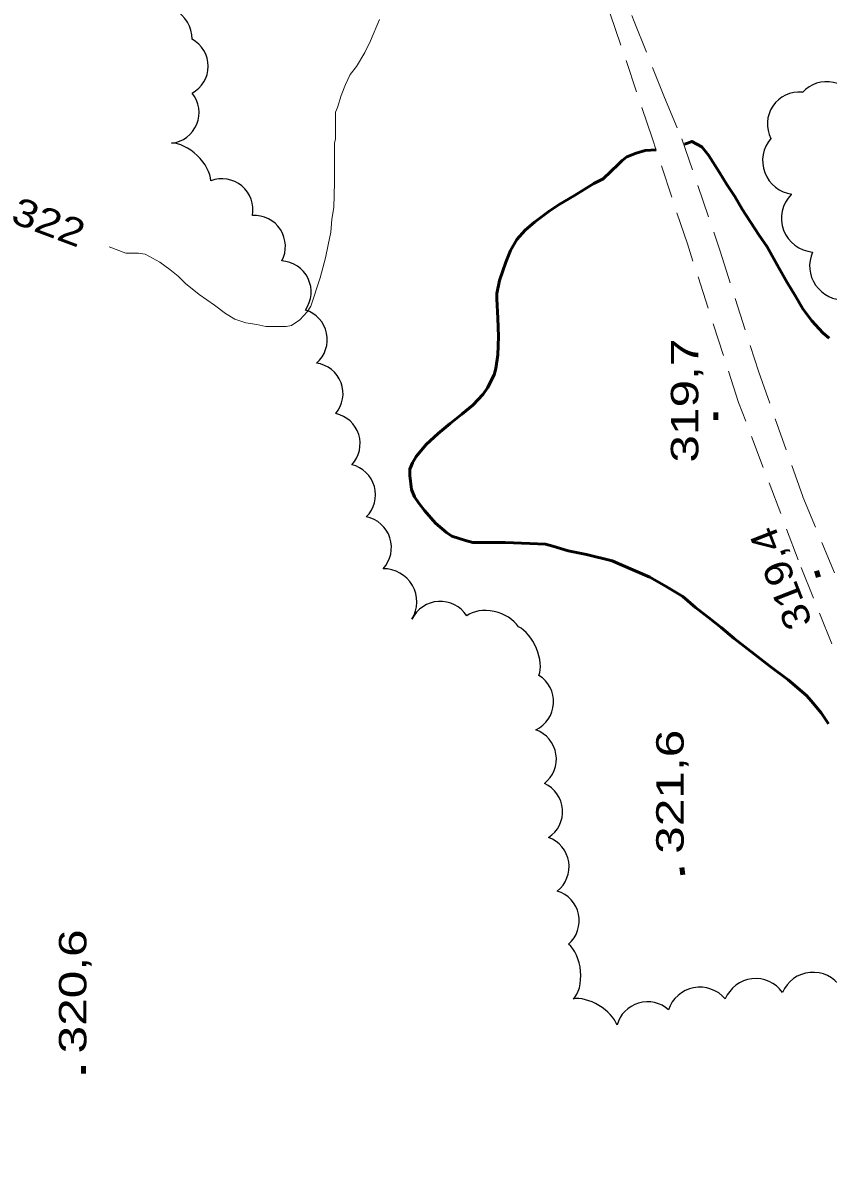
# Model space of a CAD drawing. Extents: x 240591 to 242335, y 5323482 to 5326937.
# Drawn here: x 241626.7 to 241714.6, y 5325654.5 to 5325779.2 of the extents above; entities that cross this region are included whole.
import ezdxf
from ezdxf.enums import TextEntityAlignment as Align

# ---------------------------------------------------------------- set-up
doc = ezdxf.new("R2010")
doc.units = 0
doc.header["$LTSCALE"] = 1.2
doc.linetypes.add('LONG_DASHED', pattern=[7.5, 6, -1.5])
doc.linetypes.add('MEDIUM_DASHED', pattern=[4.5, 3, -1.5])
for name, color, linetype, lineweight in [('1', 7, 'Continuous', 53), ('19', 7, 'Continuous', 13), ('2', 7, 'Continuous', 13), ('3', 7, 'Continuous', 140), ('44', 7, 'Continuous', 25)]:
    doc.layers.add(name, color=color, linetype=linetype, lineweight=lineweight)

msp = doc.modelspace()

# ---------------------------------------------------------------- linework, layer by layer
at = {"layer": '1'}
for points in [[(241714.7, 5325744.8), (241714, 5325745.4), (241712.8, 5325746.7), (241711.8, 5325748), (241711, 5325749.4), (241710.1, 5325750.9), (241709.2, 5325752.5), (241707.9, 5325754.8), (241707, 5325756.1), (241705.2, 5325758.9), (241704.4, 5325760.3), (241703.5, 5325761.6), (241702.7, 5325762.9), (241701.5, 5325764.8), (241700.8, 5325765.7), (241699.7, 5325766.3), (241699.2, 5325766.1), (241698.9, 5325766)], [(241695.8, 5325765.4), (241694.6, 5325765.3), (241693.6, 5325765), (241692.6, 5325764.6), (241692.1, 5325764.2), (241691.7, 5325763.8), (241690, 5325762.2), (241689, 5325761.7), (241686.9, 5325760.4), (241685.2, 5325759.4), (241684.1, 5325758.7), (241682.5, 5325757.5), (241681.5, 5325756.6), (241680.6, 5325755.6), (241679.9, 5325754.4), (241679.4, 5325753.1), (241678.7, 5325751.1), (241678.4, 5325749.7), (241678.4, 5325749.1), (241678.5, 5325747), (241678.6, 5325745), (241678.5, 5325743), (241678.3, 5325741.5), (241678.1, 5325740.8), (241677.4, 5325739.4), (241676.9, 5325738.7), (241675.8, 5325737.5), (241674.6, 5325736.5), (241673.3, 5325735.5), (241672, 5325734.4), (241670.7, 5325733.2), (241669.6, 5325731.9), (241669.2, 5325731.2), (241668.9, 5325730.5), (241668.9, 5325729.8), (241669.1, 5325728.3), (241669.4, 5325727.5), (241669.9, 5325726.8), (241670.5, 5325726), (241671.7, 5325724.6)], [(241671.7, 5325724.6), (241672.9, 5325723.6), (241673.5, 5325723.2), (241675, 5325722.7), (241675.8, 5325722.5), (241677.6, 5325722.5), (241679.3, 5325722.5), (241682, 5325722.4), (241683.7, 5325722.3), (241684.5, 5325722.1), (241686.2, 5325721.6), (241688.2, 5325721.2), (241691, 5325720.5), (241691.9, 5325720.1), (241693.5, 5325719.4), (241695.1, 5325718.7), (241696.9, 5325717.7), (241698.7, 5325716.6), (241700.1, 5325715.4), (241701.5, 5325714.3), (241702.9, 5325713.2), (241704.3, 5325712), (241706.9, 5325710), (241708.2, 5325709), (241710.2, 5325707.5), (241712.2, 5325705.8), (241712.7, 5325705.2), (241713.8, 5325703.9), (241714.6, 5325702.7)]]:
    msp.add_lwpolyline(points, dxfattribs=at)
at = {"layer": '19', "linetype": 'MEDIUM_DASHED'}
for points in [[(241695.4, 5325766.6), (241689.8, 5325783.1), (241685.7, 5325793.7), (241683.4, 5325801.9), (241681.7, 5325814.3), (241680.3, 5325830.1), (241676.8, 5325847.6), (241672.8, 5325866.2), (241669, 5325885.7), (241665.9, 5325900.8), (241662.7, 5325918.5), (241661.5, 5325935.1), (241659.9, 5325951.9), (241658.8, 5325968), (241656.9, 5325986.2), (241654.9, 5326006.1), (241652.6, 5326024.1), (241650, 5326039.6), (241647, 5326053.6), (241643.4, 5326064.5), (241638.5, 5326075.3), (241632.4, 5326086.8), (241627, 5326097.8)], [(241663.5, 5325933.4), (241664.5, 5325919.3), (241667, 5325904.5), (241670.7, 5325887.5), (241673.7, 5325872), (241677.1, 5325855), (241680.5, 5325839.4), (241682.5, 5325824.8), (241683.8, 5325812.5), (241685.4, 5325800), (241689.2, 5325790.1), (241693.4, 5325779.4), (241696.7, 5325771.1), (241698.6, 5325766.6)], [(241740, 5325654.5), (241735, 5325662.5), (241730.5, 5325671.8), (241725.3, 5325684.9), (241719, 5325701.4), (241711.3, 5325720.6), (241704.8, 5325737.8), (241699.2, 5325755.1), (241695.4, 5325766.6)], [(241698.6, 5325766.6), (241702.8, 5325754.3), (241707, 5325741.1), (241711.8, 5325727.5), (241716.9, 5325715.2), (241722.2, 5325703.3), (241727.1, 5325690.8), (241730.8, 5325680.7), (241734.4, 5325673.4), (241737.8, 5325670.1), (241741.5, 5325671), (241745.5, 5325671.6)]]:
    msp.add_lwpolyline(points, dxfattribs=at)
at = {"layer": '2', "linetype": 'LONG_DASHED'}
msp.add_line((241637.9, 5325754.1), (241636.1, 5325754.8), dxfattribs=at)
at = {"layer": '2'}
for points in [[(241660.8, 5325766.6), (241660.8, 5325769.5), (241661, 5325770), (241661.4, 5325771.3), (241661.9, 5325772.5), (241662.4, 5325773.6), (241663.1, 5325774.5), (241664, 5325776), (241664.6, 5325777.3), (241665.6, 5325779.6)], [(241660.8, 5325766.6), (241660.7, 5325766.1), (241660.7, 5325764.4), (241660.7, 5325761.8), (241660.6, 5325759.1), (241660.4, 5325757.8), (241660.3, 5325756.4), (241660, 5325755), (241659.7, 5325753.6), (241659.1, 5325751.4), (241658.1, 5325748.3), (241657.7, 5325747.7), (241656.9, 5325746.8), (241656, 5325746.2), (241655.4, 5325746.1), (241654.8, 5325746.1), (241653.2, 5325746.1), (241652.2, 5325746.3), (241651, 5325746.5), (241649.8, 5325746.9), (241648.8, 5325747.5), (241647.6, 5325748.4), (241645.9, 5325749.6), (241644.4, 5325750.8), (241643.6, 5325751.6), (241642.7, 5325752.3), (241641.6, 5325753.1), (241640, 5325754), (241639.3, 5325754.1), (241638.1, 5325754.1), (241637.9, 5325754.1)]]:
    msp.add_lwpolyline(points, dxfattribs=at)
at = {"layer": '3'}
for p, q in [((241702.3, 5325735.9), (241702.3, 5325736.7)), ((241713.3, 5325719.4), (241713.5, 5325718.7)), ((241698.7, 5325686.2), (241698.6, 5325687)), ((241633.3, 5325664.5), (241633.3, 5325665.3))]:
    msp.add_line(p, q, dxfattribs=at)
at = {"layer": '44'}
for centre, radius, start, end in [((241641.417, 5325777.462), 3.712, 359.84043, 121.65575), ((241711.112, 5325764.195), 3.698, 138.80626, 262.34701), ((241713.186, 5325757.909), 3.703, 135.3779, 265.21308), ((241716.25, 5325752.702), 3.699, 155.78881, 273.41059), ((241656.503, 5325744.654), 3.389, 310.85356, 72.71458), ((241681.518, 5325698.858), 3.384, 307.97009, 70.09585), ((241684.011, 5325681.194), 3.384, 310.98499, 73.00171)]:
    msp.add_arc(centre, radius, start, end, dxfattribs=at)
for centre, major_axis, ratio, start_param, end_param in [((241643.558, 5325774.512), (0, 3.334), 0.999597, 3.6327158, 5.7920621), ((241714.366, 5325769.394), (-2.921, -1.872), 0.98581, 2.8439417, 4.9959493), ((241642.552, 5325769.444), (1.265, 3.094), 0.999597, 3.6342728, 5.7905051), ((241711.391, 5325768.251), (-2.857, -1.96), 0.991075, 4.012269, 6.1678074), ((241644.438, 5325763.445), (-2.425, 2.334), 0.53895, 3.6356609, 5.7891171), ((241648.373, 5325758.825), (2.258, 2.564), 0.995416, 5.2476786, 7.3681718), ((241651.945, 5325754.831), (2.897, 1.749), 0.997101, 5.2516957, 7.3787529), ((241654.737, 5325749.856), (-3.392, 0.225), 0.999983, 2.5911517, 4.7217181), ((241658.223, 5325738.746), (3.202, 1.119), 0.995982, 5.2500429, 7.3720077), ((241660.079, 5325733.283), (3.23, 1.08), 0.989378, 5.2100801, 7.3149216), ((241661.768, 5325727.701), (3.261, 0.925), 0.997483, 5.2164002, 7.3423094), ((241663.48, 5325721.958), (3.279, 0.968), 0.996052, 5.2467992, 7.3707009), ((241666.03, 5325716.008), (3.148, 1.817), 0.999505, 5.2163603, 7.3445167), ((241672.228, 5325712.63), (-0.013, 3.436), 0.998827, 5.2769233, 7.3984106), ((241677.783, 5325712.761), (-3.245, 0.862), 0.661444, 3.7503142, 5.8275519), ((241680.981, 5325710.325), (-1.391, 3.061), 0.547164, 3.6351721, 5.6922126), ((241681.191, 5325705.106), (3.399, -0.184), 0.999994, 5.2159809, 7.3477302), ((241682.191, 5325693.107), (-1.941, 2.779), 0.999994, 3.11597, 5.2446117), ((241682.902, 5325687.093), (3.38, -0.27), 0.999926, 5.459274, 7.5852391), ((241685.69, 5325675.604), (-0.368, 3.33), 0.55301, 3.5473527, 5.7944756), ((241706.66, 5325671.28), (-0.407, 3.57), 0.999271, 5.2194973, 7.3493473), ((241712.936, 5325671.883), (-0.34, 3.656), 0.999515, 5.2174067, 7.3443684), ((241700.57, 5325670.334), (-0.68, 3.546), 0.99998, 5.2192243, 7.3474448), ((241688.629, 5325670.35), (-2.868, 1.744), 0.547739, 3.743784, 5.7127689), ((241694.782, 5325669.113), (-3.202, -1.022), 0.954006, 3.635174, 5.7417381)]:
    msp.add_ellipse(centre, major_axis=major_axis, ratio=ratio, start_param=start_param, end_param=end_param, dxfattribs=at)

# ---------------------------------------------------------------- texts
at = {"layer": '2', "width": 1.2}
msp.add_text('322', height=3, rotation=339.447, dxfattribs=at).set_placement((241625.2, 5325757.5))
at = {"layer": '3'}
for s, rotation, width, p in [('319,7', 90, 1.35, (241700.4, 5325738)), ('319,4', 111.337, 1.15, (241710.789, 5325719.104))]:
    msp.add_text(s, height=3, rotation=rotation, dxfattribs=dict(at, width=width)).set_placement(p, align=Align.CENTER)
at = {"layer": '3', "width": 1.35}
for s, p in [('321,6', (241698.8, 5325688.5)), ('320,6', (241633.6, 5325666.7))]:
    msp.add_text(s, height=3, rotation=90, dxfattribs=at).set_placement(p)

doc.saveas('drawing.dxf')
